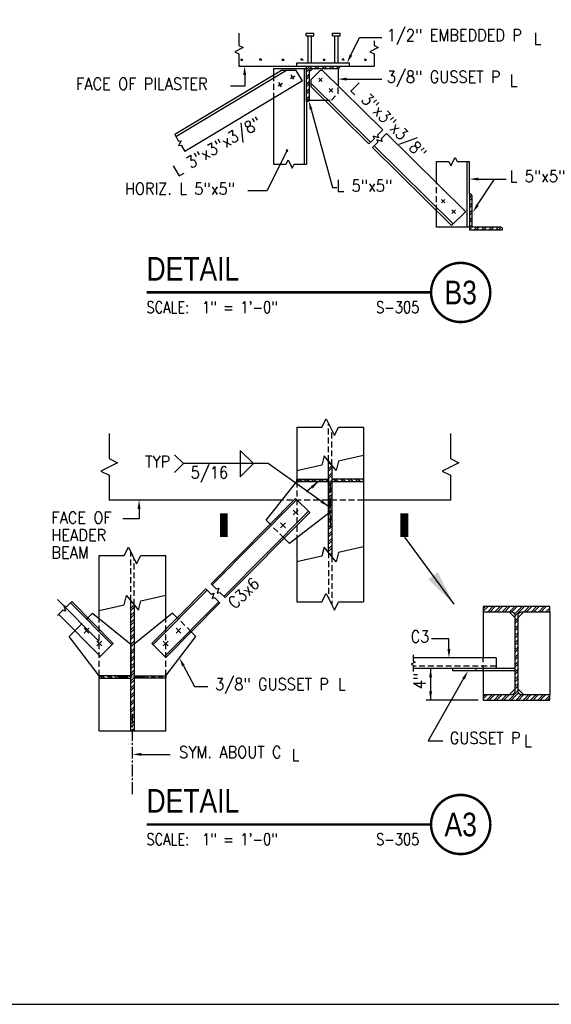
# Model space of a CAD drawing. Header units: inches. Extents: x -9715 to 32893, y -15613 to -1138.
# Tile 328 of 380: x 12410 to 12478, y -7577 to -7452. Entities that reach past the tile are written whole.
import ezdxf
from ezdxf.enums import TextEntityAlignment as Align

# ---------------------------------------------------------------- set-up
doc = ezdxf.new("R2010")
doc.units = ezdxf.units.IN
doc.header["$MEASUREMENT"] = 0
for name, pattern in [('CENTER', [2, 1.25, -0.25, 0.25, -0.25]), ('CENTER2', [1.125, 0.75, -0.125, 0.125, -0.125]), ('DASHED', [0.75, 0.5, -0.25]), ('HIDDEN', [0.375, 0.25, -0.125])]:
    doc.linetypes.add(name, pattern=pattern)
doc.layers.get('0').update_dxf_attribs({"color": 252})
doc.layers.get('DEFPOINTS').update_dxf_attribs({"color": 11})
for name, color, linetype in [('A-Sect-Iden', 2, 'Continuous'), ('S-ANNO-SYMB', 2, 'Continuous'), ('S-ANNO-TEXT', 2, 'Continuous'), ('S1', 2, 'Continuous'), ('S2', 7, 'Continuous'), ('S4', 2, 'Continuous'), ('S5', 1, 'Continuous'), ('S6', 1, 'Continuous'), ('S7', 2, 'Continuous')]:
    doc.layers.add(name, color=color, linetype=linetype)
doc.styles.add('125', font='romans.shx', dxfattribs={"width": 0.8, "height": 2})
doc.styles.add('FT', font='ROMANS.shx', dxfattribs={"width": 0.8, "height": 0.125})
doc.styles.add('TT', font='swiss.ttf', dxfattribs={"width": 0.8, "height": 0.25})

# ---------------------------------------------------------------- blocks, each defined once
blk = doc.blocks.new('*X381')
at = {"color": 0}
for p, q in [((3360.8, 1727.2), (3360.8, 1727.2)), ((3369, 1721.2), (3369, 1721.2)), ((3401.2, 1721.2), (3401.2, 1721.2)), ((3406.5, 1726.5), (3406.5, 1726.5)), ((3417.8, 1724.2), (3417.8, 1724.2)), ((3435.8, 1727.2), (3435.8, 1727.2)), ((3444, 1721.2), (3444, 1721.2)), ((3476.2, 1721.2), (3476.2, 1721.2)), ((3481.5, 1726.5), (3481.5, 1726.5)), ((3492.8, 1724.2), (3492.8, 1724.2)), ((3510.8, 1727.2), (3510.8, 1727.2)), ((3519, 1721.2), (3519, 1721.2)), ((3551.2, 1721.2), (3551.2, 1721.2)), ((3556.5, 1726.5), (3556.5, 1726.5)), ((3567.8, 1724.2), (3567.8, 1724.2)), ((3585.8, 1727.2), (3585.8, 1727.2)), ((3594, 1721.2), (3594, 1721.2)), ((3354, 1715.2), (3353.2, 1713)), ((3353.2, 1713), (3357, 1713)), ((3357, 1713), (3354, 1715.2)), ((3366, 1705.5), (3366, 1705.5)), ((3374.2, 1712.2), (3374.2, 1712.2)), ((3378, 1718.2), (3378, 1718.2)), ((3389.2, 1716), (3387, 1714.5)), ((3387, 1714.5), (3391.5, 1713)), ((3391.5, 1713), (3389.2, 1716)), ((3393.8, 1704), (3393.8, 1704)), ((3411, 1713), (3411, 1713)), ((3418.5, 1711.5), (3418.5, 1711.5)), ((3429, 1715.2), (3428.2, 1713)), ((3428.2, 1713), (3432, 1713)), ((3432, 1713), (3429, 1715.2)), ((3441, 1705.5), (3441, 1705.5)), ((3449.2, 1712.2), (3449.2, 1712.2)), ((3453, 1718.2), (3453, 1718.2)), ((3464.2, 1716), (3462, 1714.5)), ((3462, 1714.5), (3466.5, 1713)), ((3466.5, 1713), (3464.2, 1716)), ((3468.8, 1704), (3468.8, 1704)), ((3486, 1713), (3486, 1713)), ((3493.5, 1711.5), (3493.5, 1711.5)), ((3504, 1715.2), (3503.2, 1713)), ((3503.2, 1713), (3507, 1713)), ((3507, 1713), (3504, 1715.2)), ((3516, 1705.5), (3516, 1705.5)), ((3524.2, 1712.2), (3524.2, 1712.2)), ((3528, 1718.2), (3528, 1718.2)), ((3539.2, 1716), (3537, 1714.5)), ((3537, 1714.5), (3541.5, 1713)), ((3541.5, 1713), (3539.2, 1716)), ((3543.8, 1704), (3543.8, 1704)), ((3561, 1713), (3561, 1713)), ((3568.5, 1711.5), (3568.5, 1711.5)), ((3579, 1715.2), (3578.2, 1713)), ((3578.2, 1713), (3582, 1713)), ((3582, 1713), (3579, 1715.2)), ((3591, 1705.5), (3591, 1705.5))]:
    blk.add_line(p, q, dxfattribs=at)
blk = doc.blocks.new('*X382')
at = {"color": 0}
for p, q in [((3473.1, 1696.5), (3478.9, 1702.3)), ((3473.1, 1692.1), (3483.3, 1702.3)), ((3473.1, 1683.3), (3477.6, 1687.8)), ((3487.6, 1697.8), (3492.1, 1702.3)), ((3492.1, 1697.8), (3496.6, 1702.3)), ((3500.9, 1697.8), (3505.4, 1702.3)), ((3505.3, 1697.8), (3509.8, 1702.3)), ((3514.2, 1697.8), (3518.7, 1702.3)), ((3518.6, 1697.8), (3523.1, 1702.3)), ((3527.4, 1697.8), (3531.9, 1702.3)), ((3473.1, 1678.8), (3477.6, 1683.3)), ((3473.1, 1670), (3477.6, 1674.5)), ((3473.1, 1665.6), (3477.6, 1670.1)), ((3473.1, 1656.7), (3477.6, 1661.2)), ((3473.1, 1652.3), (3477.6, 1656.8)), ((3473.1, 1643.5), (3477.6, 1648)), ((3473.1, 1639.1), (3477.6, 1643.6)), ((3769.3, 1462.3), (3773.7, 1466.8)), ((3769.3, 1457.9), (3773.8, 1462.4)), ((3769.3, 1449.1), (3773.8, 1453.6)), ((3769.3, 1444.7), (3773.8, 1449.2)), ((3769.3, 1435.8), (3773.8, 1440.3)), ((3769.3, 1431.4), (3773.8, 1435.9)), ((3769.3, 1422.6), (3773.8, 1427.1)), ((3769.3, 1418.1), (3773.8, 1422.6)), ((3769.3, 1409.3), (3773.8, 1413.8)), ((3769.3, 1404.9), (3774.5, 1410.2)), ((3777.9, 1404.7), (3782.4, 1409.2)), ((3782.3, 1404.7), (3786.8, 1409.2)), ((3791.1, 1404.7), (3795.6, 1409.2)), ((3795.6, 1404.7), (3800.1, 1409.2)), ((3804.4, 1404.7), (3808.9, 1409.2)), ((3808.8, 1404.7), (3813.3, 1409.2)), ((3817.7, 1404.7), (3822.2, 1409.2)), ((3822.1, 1404.7), (3826.6, 1409.1))]:
    blk.add_line(p, q, dxfattribs=at)
blk = doc.blocks.new('*X383')
at = {"color": 0}
for p, q in [((3697.5, 1204.9), (3697.8, 1205.2)), ((3697.5, 1200.5), (3699.8, 1202.8)), ((3697.5, 1191.6), (3703.5, 1197.6)), ((3697.5, 1187.2), (3703.5, 1193.2)), ((3697.5, 1178.4), (3703.5, 1184.4)), ((3697.5, 1174), (3703.5, 1180)), ((3697.5, 1165.1), (3703.5, 1171.1)), ((3697.5, 1160.7), (3703.5, 1166.7)), ((3697.5, 1151.9), (3703.5, 1157.9)), ((3697.5, 1147.4), (3703.5, 1153.4)), ((3697.5, 1138.6), (3703.5, 1144.6)), ((3697.5, 1134.2), (3703.5, 1140.2)), ((3697.5, 1125.4), (3703.5, 1131.4)), ((3697.5, 1120.9), (3703.5, 1126.9)), ((3697.5, 1112.1), (3703.5, 1118.1)), ((3697.5, 1107.7), (3703.5, 1113.7)), ((3697.5, 1098.8), (3703.5, 1104.8)), ((3697.5, 1094.4), (3703.5, 1100.4)), ((3697.5, 1085.6), (3703.5, 1091.6)), ((3697.5, 1081.2), (3703.5, 1087.2)), ((3697.5, 1072.3), (3703.5, 1078.3)), ((3697.5, 1067.9), (3703.5, 1073.9)), ((3697.5, 1059.1), (3703.5, 1065.1)), ((3697.5, 1054.6), (3703.5, 1060.6)), ((3697.5, 1045.8), (3703.5, 1051.8)), ((3697.5, 1041.4), (3703.5, 1047.4)), ((3700.6, 1035.7), (3703.5, 1038.5)), ((3702.6, 1033.3), (3703.5, 1034.1)), ((3338, 947.1), (3339.9, 949)), ((3338, 938.2), (3343.9, 944.1)), ((3338, 933.8), (3344, 939.8)), ((3338, 925), (3344, 931)), ((3338, 920.6), (3344, 926.6)), ((3338, 911.7), (3344, 917.7)), ((3338, 907.3), (3344, 913.3)), ((3338, 898.5), (3344, 904.5)), ((3338, 894), (3344, 900)), ((3338, 885.2), (3344, 891.2)), ((3338, 880.8), (3344, 886.8)), ((3338, 872), (3344, 878)), ((3338, 867.5), (3344, 873.5)), ((3338, 858.7), (3344, 864.7)), ((3338, 854.3), (3344, 860.3)), ((3338, 845.4), (3344, 851.4)), ((3338, 841), (3344, 847)), ((3338, 832.2), (3344, 838.2)), ((3338, 827.8), (3344, 833.8)), ((3338, 818.9), (3344, 824.9)), ((3338, 814.5), (3344, 820.5)), ((3338, 805.7), (3344, 811.7)), ((3338, 801.2), (3344, 807.2)), ((3338, 792.4), (3344, 798.4)), ((3338, 788), (3344, 794)), ((3338, 779.1), (3344, 785.1)), ((3338, 774.7), (3344, 780.7)), ((3338, 765.9), (3344, 771.9)), ((3338, 761.5), (3344, 767.5)), ((3338, 752.6), (3344, 758.6)), ((3338, 748.2), (3344, 754.2)), ((3338, 739.4), (3344, 745.4)), ((3338, 735), (3344, 741)), ((3338, 726.1), (3344, 732.1)), ((3338, 721.7), (3344, 727.7)), ((3339.7, 714.5), (3344, 718.9))]:
    blk.add_line(p, q, dxfattribs=at)
blk = doc.blocks.new('*X384')
at = {"color": 0}
for p, q in [((3644.2, 1168.6), (3640, 1172.7)), ((3648.6, 1168.6), (3644.1, 1173.1)), ((3657.4, 1168.6), (3652.9, 1173.1)), ((3661.9, 1168.6), (3657.4, 1173.1)), ((3670.7, 1168.6), (3666.2, 1173.1)), ((3675.1, 1168.6), (3670.6, 1173.1)), ((3684, 1168.6), (3679.5, 1173.1)), ((3688.4, 1168.6), (3683.9, 1173.1)), ((3697.2, 1168.6), (3692.7, 1173.1)), ((3697.5, 1172.7), (3697.1, 1173.1)), ((3710.5, 1168.6), (3706, 1173.1)), ((3714.9, 1168.6), (3710.4, 1173.1)), ((3723.7, 1168.6), (3719.2, 1173.1)), ((3728.2, 1168.6), (3723.7, 1173.1)), ((3737, 1168.6), (3732.5, 1173.1)), ((3741.4, 1168.6), (3736.9, 1173.1)), ((3750.3, 1168.6), (3745.8, 1173.1)), ((3754.7, 1168.6), (3750.2, 1173.1)), ((3760.9, 1171.2), (3759, 1173.1)), ((3286.3, 810.5), (3281.8, 815)), ((3290.7, 810.5), (3286.2, 815)), ((3299.5, 810.5), (3295, 815)), ((3303.9, 810.5), (3299.4, 815)), ((3312.8, 810.5), (3308.3, 815)), ((3317.2, 810.5), (3312.7, 815)), ((3326, 810.5), (3321.5, 815)), ((3330.5, 810.5), (3326, 815)), ((3338, 811.8), (3334.8, 815)), ((3352.6, 810.5), (3348.1, 815)), ((3357, 810.5), (3352.5, 815)), ((3365.8, 810.5), (3361.3, 815)), ((3370.2, 810.5), (3365.7, 815)), ((3379.1, 810.5), (3374.6, 815)), ((3383.5, 810.5), (3379, 815)), ((3392.3, 810.5), (3387.8, 815)), ((3396.8, 810.5), (3392.3, 815)), ((3401.4, 814.7), (3401.1, 815))]:
    blk.add_line(p, q, dxfattribs=at)
blk = doc.blocks.new('*X385')
at = {"color": 0}
for p, q in [((3312.1, 1389.7), (3316.2, 1393.8)), ((3312.1, 1385.3), (3320.7, 1393.8)), ((3320.1, 1384.4), (3329.5, 1393.8)), ((3324.5, 1384.4), (3333.9, 1393.8)), ((3333.3, 1384.4), (3342.8, 1393.8)), ((3337.8, 1384.4), (3347.2, 1393.8)), ((3346.6, 1384.4), (3356, 1393.8)), ((3351, 1384.4), (3360.4, 1393.8)), ((3359.9, 1384.4), (3369.3, 1393.8)), ((3364.2, 1384.3), (3373.7, 1393.8)), ((3369.2, 1380.4), (3382.5, 1393.8)), ((3369.6, 1376.4), (3387, 1393.8)), ((3386.4, 1384.4), (3395.8, 1393.8)), ((3390.8, 1384.4), (3400.2, 1393.8)), ((3399.6, 1384.4), (3409.1, 1393.8)), ((3404, 1384.4), (3413.5, 1393.8)), ((3412.9, 1384.4), (3422.3, 1393.8)), ((3417.3, 1384.4), (3426.7, 1393.8)), ((3426.1, 1384.4), (3433, 1391.2)), ((3430.6, 1384.4), (3433, 1386.8)), ((3369.6, 1367.6), (3375.6, 1373.6)), ((3369.6, 1363.1), (3375.6, 1369.1)), ((3369.6, 1354.3), (3375.6, 1360.3)), ((3369.6, 1349.9), (3375.6, 1355.9)), ((3369.6, 1341), (3375.6, 1347)), ((3369.6, 1336.6), (3375.6, 1342.6)), ((3369.6, 1327.8), (3375.6, 1333.8)), ((3369.6, 1323.4), (3375.6, 1329.4)), ((3369.6, 1314.5), (3375.6, 1320.5)), ((3369.6, 1310.1), (3375.6, 1316.1)), ((3369.6, 1301.3), (3375.6, 1307.3)), ((3369.6, 1296.8), (3375.6, 1302.8)), ((3369.6, 1288), (3375.6, 1294)), ((3369.6, 1283.6), (3375.6, 1289.6)), ((3369.6, 1274.7), (3375.6, 1280.7)), ((3369.6, 1270.3), (3375.6, 1276.3)), ((3369.6, 1261.5), (3375.6, 1267.5)), ((3369.6, 1257.1), (3375.6, 1263.1)), ((3358.3, 1223.8), (3375.6, 1241)), ((3362.8, 1223.8), (3376, 1237)), ((3369.6, 1248.2), (3375.6, 1254.2)), ((3369.6, 1243.8), (3375.6, 1249.8)), ((3312.1, 1230.6), (3314.7, 1233.2)), ((3312.1, 1226.2), (3319.1, 1233.2)), ((3318.6, 1223.8), (3328, 1233.2)), ((3323, 1223.8), (3332.4, 1233.2)), ((3331.8, 1223.8), (3341.2, 1233.2)), ((3336.2, 1223.8), (3345.7, 1233.2)), ((3345.1, 1223.8), (3354.5, 1233.2)), ((3349.5, 1223.8), (3358.9, 1233.2)), ((3371.6, 1223.8), (3381, 1233.2)), ((3376, 1223.8), (3385.4, 1233.2)), ((3384.9, 1223.8), (3394.3, 1233.2)), ((3389.3, 1223.8), (3398.7, 1233.2)), ((3398.1, 1223.8), (3407.5, 1233.2)), ((3402.5, 1223.8), (3411.9, 1233.2)), ((3411.4, 1223.8), (3420.8, 1233.2)), ((3415.8, 1223.8), (3425.2, 1233.2)), ((3424.6, 1223.8), (3433, 1232.1)), ((3429, 1223.8), (3433, 1227.7))]:
    blk.add_line(p, q, dxfattribs=at)
blk = doc.blocks.new('SECTION_INFO')
at = {"style": 'TT', "width": 0.8}
blk.add_attdef('SECTION_TITLE', text='', height=0.25, dxfattribs=at).set_placement((0, 0.375), align=Align.TOP_LEFT)
at = {"style": 'FT', "width": 0.8}
blk.add_attdef('SCALE', (0, -0.21875), '', height=0.125, dxfattribs=at)
blk = doc.blocks.new('T-BULB_R')
at = {"const_width": 0.02604}
for points in [[(0.625, 0, 1), (0, 0, 1)], [(0.625, 0, -1), (0, 0, -1)]]:
    blk.add_lwpolyline(points, format="xyb", dxfattribs=at)
at = {"style": 'TT', "width": 0.8}
blk.add_attdef('SECTION_#', text='', height=0.25, dxfattribs=at).set_placement((0.3125, 0), align=Align.MIDDLE)
at = {"style": 'FT', "width": 0.8}
blk.add_attdef('SHEET_FROM', text='', height=0.125, dxfattribs=at).set_placement((-0.125, -0.21875), align=Align.RIGHT)

msp = doc.modelspace()

# ---------------------------------------------------------------- linework, layer by layer
at = {"layer": 'A-Sect-Iden'}
for points in [[(12436.03671, -7515.04111, 1, 1, 0), (12436.03671, -7518.04111, 0, 0, 0), (12445.42182, -7518.04111, 0, 0, 0)], [(12458.90685, -7515.04111, 1, 1, 0), (12458.90685, -7518.04111, 0, 0, 0), (12449.52175, -7518.04111, 0, 0, 0)]]:
    msp.add_lwpolyline(points, format="xyseb", dxfattribs=at)
at = {"layer": 'DEFPOINTS'}
msp.add_lwpolyline([(12296.3006, -7577.28555), (12583.01488, -7577.28555), (12583.01488, -7352.08828), (12296.3006, -7352.08828)], close=True, dxfattribs=at)
at = {"layer": 'S-ANNO-SYMB', "const_width": 0.336}
for points in [[(12426.24841, -7487.02243), (12462.28733, -7487.02243)], [(12426.24841, -7554.48534), (12462.28733, -7554.48534)]]:
    msp.add_lwpolyline(points, dxfattribs=at)
at = {"layer": 'S1', "color": 3, "linetype": 'Continuous'}
for p, q in [((12443.43384, -7513.34471), (12421.50928, -7513.34471)), ((12464.75188, -7513.34471), (12453.72123, -7513.34471))]:
    msp.add_line(p, q, dxfattribs=at)
at = {"layer": 'S2', "color": 2}
for p, q in [((12446.45469, -7454.1225), (12447.43858, -7454.1225)), ((12446.45469, -7454.47595), (12446.45469, -7454.1225)), ((12446.45469, -7454.47595), (12447.43858, -7454.47595)), ((12446.73764, -7457.91622), (12446.73764, -7454.47595)), ((12447.15563, -7457.91622), (12447.15563, -7454.47595)), ((12447.43858, -7454.47595), (12447.43858, -7454.1225)), ((12449.79866, -7454.47595), (12449.79866, -7454.1225)), ((12449.79866, -7454.1225), (12450.78255, -7454.1225)), ((12449.79866, -7454.47595), (12450.78255, -7454.47595)), ((12450.0816, -7457.91622), (12450.0816, -7454.47595)), ((12450.4996, -7457.91622), (12450.4996, -7454.47595)), ((12450.78255, -7454.47595), (12450.78255, -7454.1225)), ((12437.95353, -7458.33422), (12455.07164, -7458.33422)), ((12445.27465, -7457.91622), (12451.96259, -7457.91622)), ((12445.27465, -7458.33422), (12445.27465, -7457.91622)), ((12451.96259, -7458.33422), (12451.96259, -7457.91622)), ((12446.84213, -7459.06571), (12447.26013, -7458.64772)), ((12450.4996, -7458.64772), (12450.4996, -7460.79756)), ((12446.84213, -7462.61868), (12448.77436, -7462.61868)), ((12453.72123, -7507.7091), (12453.72123, -7519.27853)), ((12445.30279, -7509.6219), (12445.30279, -7510.96891)), ((12445.30279, -7518.22949), (12445.30279, -7521.19134)), ((12428.67884, -7528.38618), (12428.67884, -7525.42433)), ((12420.2604, -7528.38618), (12420.2604, -7527.33714)), ((12468.90201, -7527.51655), (12468.90201, -7533.34759)), ((12472.17535, -7527.51655), (12472.90223, -7528.24342)), ((12474.0471, -7527.51655), (12473.32023, -7528.24342)), ((12477.32045, -7527.51655), (12477.32045, -7538.05005)), ((12470.51288, -7533.34759), (12460.02146, -7533.34759)), ((12470.51288, -7533.34759), (12470.51288, -7534.70608)), ((12472.90223, -7534.70608), (12460.02146, -7534.70608)), ((12464.98395, -7534.70608), (12464.98395, -7535.01957)), ((12467.95337, -7534.70608), (12467.95337, -7535.01957)), ((12420.2604, -7542.62362), (12420.2604, -7535.62218)), ((12428.67884, -7542.62362), (12428.67884, -7535.64676)), ((12472.90223, -7535.01957), (12464.98395, -7535.01957)), ((12468.90201, -7535.01957), (12468.90201, -7538.05005)), ((12472.17535, -7538.05005), (12472.90223, -7537.32317)), ((12474.0471, -7538.05005), (12473.32023, -7537.32317)), ((12420.2604, -7542.62362), (12428.67884, -7542.62362))]:
    msp.add_line(p, q, dxfattribs=at)
at = {"layer": 'S2', "color": 3, "linetype": 'Continuous'}
for p, q in [((12443.34785, -7458.85671), (12429.81627, -7467.01274)), ((12443.95515, -7458.85671), (12429.97811, -7467.28123)), ((12448.53833, -7458.85671), (12456.17492, -7466.41377)), ((12446.00614, -7460.18278), (12431.11094, -7469.16071)), ((12447.04541, -7460.46669), (12454.62317, -7467.96552)), ((12447.04541, -7460.90774), (12454.40149, -7468.1872)), ((12456.64268, -7466.87665), (12466.63796, -7476.76782)), ((12455.09093, -7468.4284), (12465.09105, -7478.32435)), ((12454.86925, -7468.65008), (12464.86937, -7478.54603)), ((12434.41811, -7523.9558), (12445.13201, -7513.1418)), ((12434.56658, -7524.10289), (12445.28048, -7513.2889)), ((12436.05127, -7525.57384), (12446.76517, -7514.75985)), ((12436.19974, -7525.72094), (12446.91364, -7514.90695)), ((12426.90542, -7531.53867), (12433.76083, -7524.61922)), ((12427.0532, -7531.68646), (12433.9093, -7524.76631)), ((12420.2604, -7531.28593), (12414.98441, -7525.96064)), ((12421.88604, -7531.68646), (12416.61757, -7526.36877)), ((12422.03383, -7531.53867), (12416.76604, -7526.22167)), ((12428.53106, -7533.16431), (12435.39399, -7526.23726)), ((12428.67884, -7533.3121), (12435.54246, -7526.38436)), ((12420.40819, -7533.16431), (12415.13288, -7527.83972))]:
    msp.add_line(p, q, dxfattribs=at)
at = {"layer": 'S2', "color": 3}
for p, q in [((12442.34868, -7458.64772), (12442.34868, -7459.45896)), ((12446.52864, -7458.64772), (12442.34868, -7458.64772)), ((12445.20687, -7458.85671), (12443.34785, -7458.85671)), ((12444.47874, -7459.88327), (12445.02267, -7459.55542)), ((12444.91463, -7459.99131), (12444.58678, -7459.44738)), ((12446.00614, -7460.18278), (12445.20687, -7458.85671)), ((12446.21514, -7458.64772), (12446.21514, -7470.73865)), ((12447.04541, -7460.04471), (12448.2334, -7458.85671)), ((12448.05118, -7459.8448), (12448.5026, -7460.29152)), ((12448.05235, -7460.2927), (12448.50143, -7459.84363)), ((12442.91271, -7460.82718), (12443.45663, -7460.49934)), ((12443.34859, -7460.93522), (12443.02075, -7460.3913)), ((12449.3882, -7461.1679), (12449.83962, -7461.61462)), ((12449.38937, -7461.61579), (12449.83845, -7461.16672)), ((12442.34868, -7462.38728), (12442.34868, -7470.73865)), ((12446.52864, -7462.82768), (12446.52864, -7470.73865)), ((12462.9805, -7473.14845), (12462.9805, -7470.43535)), ((12466.84696, -7478.75503), (12466.84696, -7470.43535)), ((12467.16046, -7474.57507), (12467.16046, -7470.43535)), ((12463.59078, -7475.22254), (12464.0422, -7475.66926)), ((12463.59195, -7475.67043), (12464.04103, -7475.22136)), ((12462.9805, -7478.75503), (12462.9805, -7476.67684)), ((12464.86937, -7478.54603), (12466.63796, -7476.77744)), ((12464.9278, -7476.54563), (12465.37922, -7476.99235)), ((12464.92897, -7476.99353), (12465.37805, -7476.54445)), ((12467.16046, -7478.75503), (12462.9805, -7478.75503)), ((12445.30279, -7504.10394), (12445.30279, -7509.6219)), ((12453.72123, -7504.10394), (12453.72123, -7507.7091)), ((12446.91366, -7514.90697), (12445.13201, -7513.1418)), ((12445.45069, -7515.22321), (12444.82936, -7514.60763)), ((12444.83845, -7515.23212), (12445.45673, -7514.61384)), ((12443.83265, -7516.85637), (12443.21132, -7516.24079)), ((12443.21275, -7516.85781), (12443.83121, -7516.23935)), ((12453.72123, -7519.27853), (12453.72123, -7526.23707)), ((12420.2604, -7527.33714), (12420.2604, -7520.3786)), ((12428.67884, -7525.42433), (12428.67884, -7520.3786)), ((12445.30279, -7521.19134), (12445.30279, -7526.23707)), ((12418.33724, -7530.21061), (12418.9557, -7529.59215)), ((12418.33724, -7530.21061), (12418.9557, -7529.59215)), ((12418.33868, -7529.59071), (12418.95426, -7530.21204)), ((12418.33868, -7529.59071), (12418.95426, -7530.21204)), ((12430.60201, -7530.21061), (12429.98354, -7529.59215)), ((12430.60056, -7529.59071), (12429.98499, -7530.21204)), ((12419.9568, -7531.22395), (12420.5722, -7531.8451)), ((12419.96286, -7531.83623), (12420.58132, -7531.21777)), ((12420.2604, -7533.3121), (12422.03383, -7531.53867)), ((12428.67884, -7533.3121), (12426.90542, -7531.53867)), ((12428.97638, -7531.83623), (12428.35792, -7531.21777)), ((12428.98244, -7531.22395), (12428.36705, -7531.8451))]:
    msp.add_line(p, q, dxfattribs=at)
at = {"layer": 'S2', "color": 1, "linetype": 'HIDDEN', "ltscale": 3}
for p, q in [((12442.34868, -7459.45896), (12442.34868, -7462.38728)), ((12462.9805, -7476.67684), (12462.9805, -7473.14845)), ((12449.30302, -7508.41076), (12449.30302, -7503.68594)), ((12449.72101, -7508.92024), (12449.72101, -7504.52193)), ((12445.30279, -7511.01214), (12445.30279, -7518.10876)), ((12453.72123, -7513.34471), (12443.43384, -7513.34471)), ((12443.67732, -7518.1735), (12441.89569, -7516.40836)), ((12424.26062, -7526.12599), (12424.26062, -7519.9606)), ((12424.67862, -7526.63548), (12424.67862, -7520.79659)), ((12449.30302, -7519.98019), (12449.30302, -7525.81907)), ((12449.72101, -7520.48968), (12449.72101, -7526.65506)), ((12420.2604, -7535.62218), (12420.2604, -7528.38618)), ((12428.67884, -7535.62218), (12428.67884, -7528.38618)), ((12431.91497, -7530.04574), (12430.14155, -7528.27231)), ((12468.90201, -7535.01957), (12468.90201, -7533.34759)), ((12470.51288, -7534.39258), (12460.02146, -7534.39258))]:
    msp.add_line(p, q, dxfattribs=at)
at = {"layer": 'S2', "color": 1, "linetype": 'CENTER'}
for p, q in [((12449.51201, -7511.16235), (12449.51201, -7516.99295)), ((12422.66591, -7535.77893), (12425.93595, -7535.77893))]:
    msp.add_line(p, q, dxfattribs=at)
at = {"layer": 'S2', "color": 1, "linetype": 'DASHED', "ltscale": 3}
msp.add_line((12417.02427, -7530.04574), (12418.7977, -7528.27231), dxfattribs=at)
at = {"layer": 'S2', "color": 1, "linetype": 'CENTER2', "ltscale": 2}
msp.add_line((12424.46962, -7550.62803), (12424.46962, -7540.46527), dxfattribs=at)
at = {"layer": 'S2', "color": 1}
for points in [[(12437.95353, -7454.125), (12437.95353, -7455.70346), (12438.47969, -7455.96653), (12437.42738, -7456.49269), (12437.95353, -7456.75576), (12437.95353, -7458.33422)], [(12455.07164, -7455.11564), (12455.07164, -7455.70346), (12455.59779, -7455.96653), (12454.54549, -7456.49269), (12455.07164, -7456.75576), (12455.07164, -7458.33422)], [(12429.81627, -7467.01274), (12430.30177, -7467.81823), (12430.65119, -7467.79064), (12430.27603, -7468.3828), (12430.62544, -7468.35522), (12431.11094, -7469.16071)], [(12456.17492, -7466.41377), (12455.50989, -7467.0788), (12455.62073, -7467.41132), (12454.95569, -7467.18964), (12455.06653, -7467.52216), (12454.40149, -7468.1872)], [(12456.64268, -7466.87665), (12455.97765, -7467.54169), (12456.08849, -7467.87421), (12455.42345, -7467.65253), (12455.53429, -7467.98505), (12454.86925, -7468.65008)], [(12442.34868, -7470.73865), (12443.91616, -7470.73865), (12444.17741, -7470.21616), (12444.69991, -7471.26115), (12444.96115, -7470.73865), (12446.52864, -7470.73865)], [(12462.9805, -7470.43535), (12464.54798, -7470.43535), (12464.80923, -7470.95785), (12465.33173, -7469.91286), (12465.59297, -7470.43535), (12467.16046, -7470.43535)], [(12445.30279, -7504.10394), (12448.45971, -7504.10394), (12448.98586, -7503.05163), (12450.03817, -7505.15624), (12450.56432, -7504.10394), (12453.72123, -7504.10394)], [(12421.50928, -7504.92627), (12421.50928, -7508.08319), (12422.56158, -7508.60934), (12420.45697, -7509.66165), (12421.50928, -7510.1878), (12421.50928, -7513.34471)], [(12464.75188, -7504.92627), (12464.75188, -7508.08319), (12465.80419, -7508.60934), (12463.69957, -7509.66165), (12464.75188, -7510.1878), (12464.75188, -7513.34471)], [(12453.72123, -7507.7091), (12450.56432, -7508.4264), (12450.27727, -7509.59825), (12448.74676, -7507.73275), (12448.45971, -7508.9046), (12445.30279, -7509.6219)], [(12420.2604, -7520.3786), (12423.41732, -7520.3786), (12423.94347, -7519.32629), (12424.99578, -7521.43091), (12425.52193, -7520.3786), (12428.67884, -7520.3786)], [(12453.72123, -7519.27853), (12450.56432, -7519.99583), (12450.27727, -7521.16769), (12448.74676, -7519.30218), (12448.45971, -7520.47404), (12445.30279, -7521.19134)], [(12433.76083, -7524.61922), (12434.42894, -7525.28115), (12434.76093, -7525.16876), (12434.54235, -7525.83481), (12434.87435, -7525.72243), (12435.54246, -7526.38436)], [(12434.41811, -7523.9558), (12435.08622, -7524.61773), (12435.41821, -7524.50534), (12435.19963, -7525.17139), (12435.53163, -7525.05901), (12436.19974, -7525.72094)], [(12420.2604, -7527.33714), (12423.41732, -7526.61983), (12423.70437, -7525.44798), (12425.23488, -7527.31349), (12425.52193, -7526.14163), (12428.67884, -7525.42433)], [(12445.30279, -7526.23707), (12448.45971, -7526.23707), (12448.98586, -7525.18476), (12450.03817, -7527.28937), (12450.56432, -7526.23707), (12453.72123, -7526.23707)], [(12416.76604, -7526.22167), (12416.09793, -7526.8836), (12415.76593, -7526.77122), (12415.98451, -7527.43727), (12415.65252, -7527.32489), (12414.98441, -7527.98681)], [(12460.02146, -7532.9836), (12460.02146, -7533.77282), (12460.28453, -7533.90436), (12459.75838, -7534.16744), (12460.02146, -7534.29898), (12460.02146, -7535.08821)]]:
    msp.add_lwpolyline(points, dxfattribs=at)
at = {"layer": 'S2', "color": 3}
for points in [[(12446.52864, -7458.33422), (12450.7086, -7458.33422), (12450.7086, -7458.43872, -0.414213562), (12450.4996, -7458.64772), (12447.05113, -7458.64772, 0.414213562), (12446.84213, -7458.85671), (12446.84213, -7462.61868, -0.414213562), (12446.63314, -7462.82768), (12446.52864, -7462.82768)], [(12467.16046, -7479.06853), (12471.34042, -7479.06853), (12471.34042, -7478.96403, 0.414213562), (12471.13142, -7478.75503), (12467.68295, -7478.75503, -0.414213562), (12467.47396, -7478.54603), (12467.47396, -7474.78407, 0.414213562), (12467.26496, -7474.57507), (12467.16046, -7474.57507)], [(12468.90201, -7526.86029), (12468.90201, -7527.51655), (12472.48423, -7527.51655, -0.414213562), (12472.90223, -7527.93454), (12472.90223, -7537.63205, -0.414213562), (12472.48423, -7538.05005), (12468.90201, -7538.05005), (12468.90201, -7538.7063), (12477.32045, -7538.7063), (12477.32045, -7538.05005), (12473.73822, -7538.05005, -0.414213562), (12473.32023, -7537.63205), (12473.32023, -7527.93454, -0.414213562), (12473.73822, -7527.51655), (12477.32045, -7527.51655), (12477.32045, -7526.86029)]]:
    msp.add_lwpolyline(points, format="xyb", close=True, dxfattribs=at)
for points in [[(12448.53833, -7458.85671), (12448.2334, -7458.85671)], [(12447.04541, -7460.04471), (12447.04541, -7460.90774)], [(12466.63796, -7476.77744), (12466.63796, -7476.76782)], [(12441.89569, -7516.40836), (12441.38474, -7515.90214), (12445.30284, -7511.01208), (12449.30302, -7510.99348), (12449.32161, -7514.99366), (12444.35416, -7518.84407), (12443.67732, -7518.1735)], [(12418.7977, -7528.27231), (12419.38884, -7527.68117), (12424.26062, -7531.62196), (12424.26062, -7535.62218), (12420.2604, -7535.62218), (12416.43313, -7530.63688), (12417.02427, -7530.04574)], [(12430.14155, -7528.27231), (12429.5504, -7527.68117), (12424.67862, -7531.62196), (12424.67862, -7535.62218), (12428.67884, -7535.62218), (12432.50611, -7530.63688), (12431.91497, -7530.04574)]]:
    msp.add_lwpolyline(points, dxfattribs=at)
at = {"layer": 'S2', "color": 1, "linetype": 'HIDDEN', "ltscale": 3}
for points in [[(12449.66361, -7462.61868), (12450.4996, -7461.78269), (12450.4996, -7460.79756)], [(12448.77436, -7462.61868), (12449.66361, -7462.61868), (12449.66361, -7462.61868)]]:
    msp.add_lwpolyline(points, dxfattribs=at)
at = {"layer": 'S2', "color": 3}
for points in [[(12449.72101, -7508.92024), (12449.72101, -7520.48968), (12449.30302, -7519.98019), (12449.30302, -7508.41076)], [(12445.30279, -7510.67999), (12449.30302, -7510.67999), (12449.30302, -7510.99348), (12445.30279, -7510.99348)], [(12453.72123, -7510.67999), (12449.72101, -7510.67999), (12449.72101, -7510.99348), (12453.72123, -7510.99348)], [(12424.26062, -7542.62362), (12424.26062, -7526.12599), (12424.67862, -7526.63548), (12424.67862, -7542.62362)], [(12420.2604, -7535.93568), (12424.26062, -7535.93568), (12424.26062, -7535.62218), (12420.2604, -7535.62218)], [(12428.67884, -7535.93568), (12424.67862, -7535.93568), (12424.67862, -7535.62218), (12428.67884, -7535.62218)]]:
    msp.add_lwpolyline(points, close=True, dxfattribs=at)
at = {"layer": 'S4', "color": 3}
msp.add_line((12458.90685, -7518.04111), (12465.17716, -7526.53502), dxfattribs=at)
msp.add_solid([(12463.13725, -7522.50137), (12461.9393, -7523.381), (12465.17716, -7526.53502)], dxfattribs=at)
at = {"layer": 'S5', "color": 1}
for p, q in [((12462.22307, -7534.70608), (12462.22307, -7538.7063)), ((12468.24952, -7538.7063), (12461.66574, -7538.7063))]:
    msp.add_line(p, q, dxfattribs=at)
for points in [[(12462.03729, -7535.82073), (12462.40884, -7535.82073), (12462.22307, -7534.70608)], [(12462.40884, -7537.59164), (12462.03729, -7537.59164), (12462.22307, -7538.7063)]]:
    msp.add_solid(points, dxfattribs=at)
at = {"layer": 'S7', "color": 1}
for p, q in [((12452.13436, -7456.91555), (12453.21831, -7454.70661)), ((12453.21831, -7454.70661), (12456.06783, -7454.70661)), ((12438.6924, -7459.4896), (12438.6924, -7460.85632)), ((12438.6924, -7460.85632), (12436.90017, -7460.85632)), ((12451.61426, -7459.96934), (12456.06783, -7459.96633)), ((12447.09237, -7463.82295), (12449.81098, -7473.72503)), ((12444.04108, -7469.02977), (12441.47745, -7474.15357)), ((12468.18422, -7475.92502), (12470.31057, -7472.64057)), ((12468.27512, -7472.64057), (12471.80221, -7472.64057)), ((12441.47745, -7474.15357), (12439.06432, -7474.15357)), ((12449.81098, -7473.72503), (12450.36639, -7473.72503)), ((12429.79005, -7507.60781), (12430.91237, -7508.73012)), ((12430.91237, -7508.73012), (12429.79005, -7509.85244)), ((12441.65208, -7508.73012), (12430.91237, -7508.73012)), ((12449.30302, -7514.14991), (12441.65208, -7508.73012)), ((12448.0085, -7510.99348), (12446.57913, -7512.22036)), ((12425.2996, -7514.45937), (12425.2996, -7515.71178)), ((12425.2996, -7515.71178), (12423.22746, -7515.71178)), ((12464.54861, -7530.94049), (12462.3602, -7530.94049)), ((12464.54861, -7532.23293), (12464.54861, -7530.94049)), ((12430.92442, -7534.35746), (12432.31955, -7536.98799)), ((12466.4121, -7535.98773), (12461.89986, -7543.89636)), ((12432.31955, -7536.98799), (12433.99497, -7536.98799)), ((12461.89986, -7543.89636), (12463.77565, -7543.89636)), ((12425.58428, -7545.59133), (12429.26099, -7545.59133))]:
    msp.add_line(p, q, dxfattribs=at)
at = {"layer": 'S7', "color": 2}
for p, q in [((12438.10886, -7507.05814), (12438.10886, -7510.40211)), ((12438.10886, -7507.05814), (12439.78084, -7508.73012)), ((12439.78084, -7508.73012), (12438.10886, -7510.40211))]:
    msp.add_line(p, q, dxfattribs=at)
at = {"layer": 'S7', "color": 1}
for start, end in [(0, 180), (180, 0)]:
    msp.add_arc((12444.04108, -7469.02977), 0.09289, start, end, dxfattribs=at)
at = {"layer": 'S7', "color": 2}
for start, end in [(0, 180), (180, 0)]:
    msp.add_arc((12446.57913, -7512.22036), 0.05225, start, end, dxfattribs=at)
at = {"layer": 'S7', "color": 1}
for points in [[(12452.30114, -7456.99739), (12451.96758, -7456.83371), (12451.64332, -7457.91622)], [(12438.48933, -7459.44888), (12438.86089, -7459.44888), (12438.67511, -7458.33422)], [(12451.61426, -7460.15512), (12451.61426, -7459.78357), (12450.4996, -7459.96934)], [(12446.91323, -7463.87213), (12447.27152, -7463.77376), (12446.79727, -7462.74807)], [(12468.27512, -7472.82635), (12468.27512, -7472.4548), (12467.16046, -7472.64057)], [(12468.34017, -7476.02598), (12468.02827, -7475.82406), (12467.57846, -7476.8607)], [(12447.05423, -7511.59875), (12447.30211, -7511.87552), (12448.0085, -7510.99348)], [(12425.11382, -7514.45937), (12425.48537, -7514.45937), (12425.2996, -7513.34471)], [(12448.49068, -7513.36436), (12448.27982, -7513.67028), (12449.30302, -7514.14991)], [(12464.73439, -7532.23293), (12464.36284, -7532.23293), (12464.54861, -7533.34759)], [(12430.75976, -7534.4435), (12431.08907, -7534.27143), (12430.40822, -7533.36954)], [(12466.25074, -7535.89567), (12466.57346, -7536.0798), (12466.96448, -7535.01957)], [(12425.58428, -7545.7771), (12425.58428, -7545.40555), (12424.46962, -7545.59133)]]:
    msp.add_solid(points, dxfattribs=at)

# ---------------------------------------------------------------- block references
at = {"layer": 'S-ANNO-SYMB', "xscale": 12.00000053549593, "yscale": 12.00000053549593, "zscale": 12.00000053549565}
for name, p, values in [('SECTION_INFO', (12426.24841, -7487.02243), {'SECTION_TITLE': 'DETAIL', 'SCALE': 'SCALE:  1" = 1\'-0"'}), ('T-BULB_R', (12462.28733, -7487.02243), {'SECTION_#': 'B3', 'SHEET_FROM': 'S-305'}), ('SECTION_INFO', (12426.24841, -7554.48534), {'SECTION_TITLE': 'DETAIL', 'SCALE': 'SCALE:  1" = 1\'-0"'}), ('T-BULB_R', (12462.28733, -7554.48534), {'SECTION_#': 'A3', 'SHEET_FROM': 'S-305'})]:
    msp.add_blockref(name, p, dxfattribs=at).add_auto_attribs(values)
at = {"layer": 'S2', "color": 1, "xscale": 0.06966599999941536, "yscale": 0.06966600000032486, "zscale": 0.06966600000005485}
msp.add_blockref('*X382', (12204.56982, -7576.9249), dxfattribs=at)
at = {"layer": 'S6', "color": 1, "xscale": 0.06966599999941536, "yscale": 0.06966600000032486, "zscale": 0.06966600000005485}
for name, p in [('*X381', (12204.56982, -7576.9249)), ('*X383', (12191.71638, -7592.40219)), ('*X384', (12191.71638, -7592.40219)), ('*X385', (12238.15897, -7623.96048))]:
    msp.add_blockref(name, p, dxfattribs=at)

# ---------------------------------------------------------------- texts
at = {"layer": 'S-ANNO-TEXT', "ltscale": 20, "style": '125', "width": 0.9}
for s, height, p in [('1/2" EMBEDDED P   ', 1.5000001, (12456.66332, -7455.14128)), ('L', 1.5, (12475.28279, -7455.59205)), ('FACE OF PILASTER', 1.5000001, (12417.33002, -7461.32076)), ('3/8" GUSSET P', 1.5000001, (12456.6706, -7460.43187)), ('L', 1.5, (12472.24805, -7460.90146)), ('L 5"x5"', 1.5, (12472.23696, -7473.03716)), ('HORIZ. L 5"x5"', 1.5000001, (12423.50286, -7474.61545)), ('L 5"x5"', 1.5, (12450.30123, -7474.23786)), ('TYP', 1.5, (12426.06454, -7509.21943)), ('5/16', 1.5, (12431.83787, -7510.60247)), ('FACE OF', 1.5, (12414.19431, -7516.32128)), ('HEADER ', 1.5, (12414.19431, -7518.53373)), ('BEAM', 1.5, (12414.19431, -7520.74618)), ('C3', 1.5, (12459.69741, -7531.40493)), ('3/8" GUSSET P', 1.5000001, (12434.92888, -7537.43464)), ('L', 1.5, (12450.48353, -7537.44807)), ('GUSSET P', 1.5, (12464.64758, -7544.26493)), ('L', 1.5, (12474.06721, -7544.62329)), ('SYM. ABOUT C', 1.5000001, (12430.37565, -7546.05577)), ('L', 1.5, (12444.61262, -7546.4232))]:
    msp.add_text(s, height=height, dxfattribs=at).set_placement(p)
for s, height, rotation, p in [('L 3"x3"x3/8"  ', 1.5000001, 314.8273821, (12451.97245, -7461.31763)), ('L 3"x3"x3/8"', 1.5000001, 30.9014306, (12430.20221, -7472.35304)), ('C3x6', 1.5, 43.7849441, (12437.43242, -7527.23911)), ('4"', 1.5, 90, (12461.57229, -7537.32989))]:
    msp.add_text(s, height=height, rotation=rotation, dxfattribs=at).set_placement(p)

doc.saveas('drawing.dxf')
